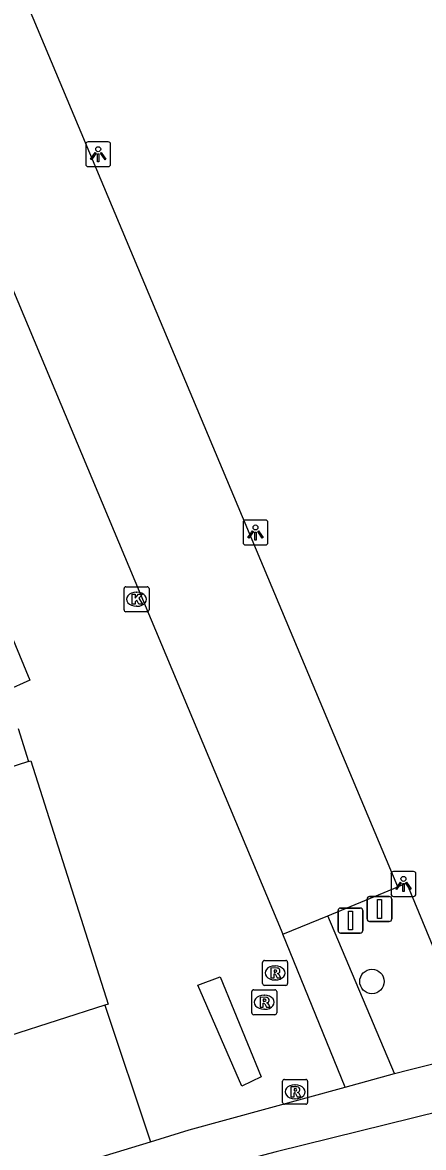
# Model space of a CAD drawing. Extents: x 159265 to 160143, y 383413 to 384319.
# Drawn here: x 159437.14 to 159453.22, y 384042.17 to 384087.29 of the extents above; entities that cross this region are included whole.
import ezdxf

# ---------------------------------------------------------------- set-up
doc = ezdxf.new("R2010")
doc.units = 0
for name, color, linetype in [('IMGEO_Afsluitpaal', 7, 'Continuous'), ('IMGEO_Boom', 7, 'Continuous'), ('IMGEO_Fietspad_gesloten', 7, 'Continuous'), ('IMGEO_Groenvoorziening', 7, 'Continuous'), ('IMGEO_Hek', 7, 'Continuous'), ('IMGEO_Kolk', 7, 'Continuous'), ('IMGEO_Lichtpunt', 7, 'Continuous'), ('IMGEO_Pand', 7, 'Continuous'), ('IMGEO_Parkeervlak_open', 7, 'Continuous'), ('IMGEO_Rijbaan_lokaal_open', 7, 'Continuous'), ('IMGEO_Rioolput', 7, 'Continuous'), ('IMGEO_Voetpad_open', 7, 'Continuous')]:
    doc.layers.add(name, color=color, linetype=linetype)

msp = doc.modelspace()

# ---------------------------------------------------------------- linework, layer by layer
at = {"layer": 'IMGEO_Afsluitpaal'}
for p, q in [((159450.961, 384051.337), (159450.961, 384052.137)), ((159450.961, 384052.137), (159450.961, 384051.337)), ((159451.061, 384052.237), (159451.851, 384052.237)), ((159451.851, 384052.237), (159451.061, 384052.237)), ((159451.951, 384052.137), (159451.951, 384051.337)), ((159451.951, 384051.337), (159451.951, 384052.137)), ((159449.798, 384050.872), (159449.798, 384051.672)), ((159449.798, 384051.672), (159449.798, 384050.872)), ((159449.898, 384051.772), (159450.688, 384051.772)), ((159450.688, 384051.772), (159449.898, 384051.772)), ((159450.788, 384051.672), (159450.788, 384050.872)), ((159450.788, 384050.872), (159450.788, 384051.672)), ((159451.851, 384051.237), (159451.061, 384051.237)), ((159451.061, 384051.237), (159451.851, 384051.237)), ((159450.688, 384050.772), (159449.898, 384050.772)), ((159449.898, 384050.772), (159450.688, 384050.772))]:
    msp.add_line(p, q, dxfattribs=at)
for points in [[(159451.381, 384052.112), (159451.531, 384052.112), (159451.531, 384051.362), (159451.381, 384051.362), (159451.381, 384052.112)], [(159450.218, 384051.647), (159450.368, 384051.647), (159450.368, 384050.897), (159450.218, 384050.897), (159450.218, 384051.647)]]:
    msp.add_lwpolyline(points, dxfattribs=at)
for centre, start, end in [((159451.061, 384052.137), 90, 180), ((159451.061, 384052.137), 90, 180), ((159451.851, 384052.137), 0, 90), ((159451.851, 384052.137), 360, 90), ((159449.898, 384051.672), 90, 180), ((159449.898, 384051.672), 90, 180), ((159450.688, 384051.672), 0, 90), ((159450.688, 384051.672), 360, 90), ((159451.061, 384051.337), 180, 270), ((159451.061, 384051.337), 180, 270), ((159451.851, 384051.337), 270, 0), ((159451.851, 384051.337), 270, 0), ((159449.898, 384050.872), 180, 270), ((159449.898, 384050.872), 180, 270), ((159450.688, 384050.872), 270, 0), ((159450.688, 384050.872), 270, 0)]:
    msp.add_arc(centre, 0.1, start, end, dxfattribs=at)
at = {"layer": 'IMGEO_Boom'}
msp.add_circle((159451.154, 384048.83), 0.489, dxfattribs=at)
at = {"layer": 'IMGEO_Fietspad_gesloten'}
msp.add_lwpolyline([(159479.641, 384048.689), (159478.674, 384048.47), (159475.728, 384047.88), (159460.931, 384045.237), (159457.017, 384044.403), (159455.052, 384043.915), (159447.313, 384041.993), (159444.412, 384041.23), (159418.713, 384032.817)], dxfattribs=at)
at = {"layer": 'IMGEO_Groenvoorziening'}
msp.add_lwpolyline([(159452.192, 384052.621), (159452.542, 384052.782), (159455.367, 384045.971)], dxfattribs=at)
at = {"layer": 'IMGEO_Hek'}
msp.add_lwpolyline([(159452.192, 384052.621), (159452.542, 384052.782), (159455.367, 384045.971)], dxfattribs=at)
at = {"layer": 'IMGEO_Kolk'}
for p, q in [((159441.214, 384063.732), (159441.214, 384064.584)), ((159441.289, 384064.658), (159442.141, 384064.658)), ((159442.215, 384064.584), (159442.215, 384063.732)), ((159441.702, 384064.438), (159441.727, 384064.438)), ((159441.725, 384063.878), (159441.7, 384063.878)), ((159442.141, 384063.658), (159441.289, 384063.658))]:
    msp.add_line(p, q, dxfattribs=at)
for points in [[(159441.214, 384063.732), (159441.214, 384064.584)], [(159441.289, 384064.658), (159442.141, 384064.658)], [(159442.215, 384064.584), (159442.215, 384063.732)], [(159441.535, 384064.358), (159441.658, 384064.358), (159441.658, 384064.207), (159441.788, 384064.358), (159441.952, 384064.358), (159441.806, 384064.207), (159441.959, 384063.958), (159441.807, 384063.958), (159441.722, 384064.122), (159441.658, 384064.055), (159441.658, 384063.958), (159441.535, 384063.958), (159441.535, 384064.358)], [(159442.141, 384063.658), (159441.289, 384063.658)]]:
    msp.add_lwpolyline(points, dxfattribs=at)
for centre, start, end in [((159441.291, 384064.582), 91.552, 178.448), ((159441.291, 384064.582), 91.552, 178.448), ((159442.139, 384064.582), 1.552, 88.448), ((159442.139, 384064.582), 1.552, 88.448), ((159441.291, 384063.734), 181.552, 268.448), ((159441.291, 384063.734), 181.552, 268.448), ((159442.139, 384063.734), 271.552, 358.448), ((159442.139, 384063.734), 271.552, 358.448)]:
    msp.add_arc(centre, 0.0765, start, end, dxfattribs=at)
for centre, major_axis, ratio, start_param, end_param in [((159441.701, 384064.158), (-0.387, 0.002), 0.722429, 4.712389, 7.853982), ((159441.726, 384064.158), (-0.39, 0.002), 0.717154, 1.570796, 4.712389)]:
    msp.add_ellipse(centre, major_axis=major_axis, ratio=ratio, start_param=start_param, end_param=end_param, dxfattribs=at)
at = {"layer": 'IMGEO_Lichtpunt'}
for p, q in [((159439.677, 384082.408), (159439.677, 384081.601)), ((159439.677, 384082.408), (159439.677, 384081.601)), ((159440.579, 384082.503), (159439.771, 384082.503)), ((159440.579, 384082.503), (159439.771, 384082.503)), ((159440.673, 384081.601), (159440.673, 384082.408)), ((159440.673, 384081.601), (159440.673, 384082.408)), ((159439.771, 384081.507), (159440.579, 384081.507)), ((159439.771, 384081.507), (159440.579, 384081.507)), ((159446.888, 384067.334), (159446.08, 384067.334)), ((159446.888, 384067.334), (159446.08, 384067.334)), ((159445.986, 384067.239), (159445.986, 384066.432)), ((159445.986, 384067.239), (159445.986, 384066.432)), ((159446.982, 384066.432), (159446.982, 384067.239)), ((159446.982, 384066.432), (159446.982, 384067.239)), ((159446.08, 384066.338), (159446.888, 384066.338)), ((159446.08, 384066.338), (159446.888, 384066.338)), ((159451.919, 384053.145), (159451.919, 384052.338)), ((159451.919, 384053.145), (159451.919, 384052.338)), ((159452.821, 384053.24), (159452.013, 384053.24)), ((159452.821, 384053.24), (159452.013, 384053.24)), ((159452.915, 384052.338), (159452.915, 384053.145)), ((159452.915, 384052.338), (159452.915, 384053.145)), ((159452.013, 384052.244), (159452.821, 384052.244)), ((159452.013, 384052.244), (159452.821, 384052.244))]:
    msp.add_line(p, q, dxfattribs=at)
for points in [[(159440.051, 384082.072), (159440.09, 384082.044), (159439.902, 384081.782), (159439.864, 384081.809), (159440.051, 384082.072)], [(159440.153, 384082.024), (159440.2, 384082.024), (159440.2, 384081.702), (159440.153, 384081.702), (159440.153, 384082.024)], [(159440.263, 384082.044), (159440.301, 384082.071), (159440.488, 384081.809), (159440.449, 384081.781), (159440.263, 384082.044)], [(159446.36, 384066.903), (159446.399, 384066.875), (159446.211, 384066.613), (159446.173, 384066.64), (159446.36, 384066.903)], [(159446.462, 384066.855), (159446.509, 384066.855), (159446.509, 384066.533), (159446.462, 384066.533), (159446.462, 384066.855)], [(159446.572, 384066.875), (159446.61, 384066.902), (159446.797, 384066.64), (159446.758, 384066.612), (159446.572, 384066.875)], [(159452.293, 384052.809), (159452.332, 384052.781), (159452.144, 384052.519), (159452.106, 384052.546), (159452.293, 384052.809)], [(159452.395, 384052.761), (159452.442, 384052.761), (159452.442, 384052.439), (159452.395, 384052.439), (159452.395, 384052.761)], [(159452.505, 384052.781), (159452.543, 384052.808), (159452.73, 384052.546), (159452.691, 384052.518), (159452.505, 384052.781)]]:
    msp.add_lwpolyline(points, dxfattribs=at)
for centre in [(159440.176, 384082.206), (159446.485, 384067.037), (159452.418, 384052.943)]:
    msp.add_circle(centre, 0.0994, dxfattribs=at)
for centre, start, end in [((159439.771, 384082.408), 90, 180), ((159439.771, 384082.408), 90, 180), ((159440.579, 384082.408), 0, 90), ((159440.579, 384082.408), 0, 90), ((159439.771, 384081.601), 180, 270), ((159439.771, 384081.601), 180, 270), ((159440.579, 384081.601), 270, 0), ((159440.579, 384081.601), 270, 360), ((159446.08, 384067.239), 90, 180), ((159446.08, 384067.239), 90, 180), ((159446.888, 384067.239), 0, 90), ((159446.888, 384067.239), 0, 90), ((159446.08, 384066.432), 180, 270), ((159446.08, 384066.432), 180, 270), ((159446.888, 384066.432), 270, 0), ((159446.888, 384066.432), 270, 360), ((159452.013, 384053.145), 90, 180), ((159452.013, 384053.145), 90, 180), ((159452.821, 384053.145), 0, 90), ((159452.821, 384053.145), 0, 90), ((159452.013, 384052.338), 180, 270), ((159452.013, 384052.338), 180, 270), ((159452.821, 384052.338), 270, 0), ((159452.821, 384052.338), 270, 360)]:
    msp.add_arc(centre, 0.0946, start, end, dxfattribs=at)
at = {"layer": 'IMGEO_Pand'}
for points in [[(159437.384, 384057.651), (159414.348, 384050.197)], [(159437.384, 384057.651), (159437.475, 384057.68), (159440.581, 384047.923), (159440.446, 384047.879)], [(159440.446, 384047.879), (159417.491, 384040.501), (159416.981, 384042.051), (159412.404, 384040.229), (159413.083, 384038.616), (159398.706, 384032.57)]]:
    msp.add_lwpolyline(points, dxfattribs=at)
at = {"layer": 'IMGEO_Parkeervlak_open'}
for points in [[(159452.192, 384052.621), (159428.04, 384110.151), (159424.813, 384120.463), (159423.796, 384120.136), (159420.147, 384118.818)], [(159449.386, 384051.465), (159452.192, 384052.621)]]:
    msp.add_lwpolyline(points, dxfattribs=at)
at = {"layer": 'IMGEO_Rijbaan_lokaal_open'}
for points in [[(159420.147, 384118.818), (159423.587, 384107.993), (159447.587, 384050.724)], [(159431.806, 384066.413), (159434.674, 384067.546), (159437.432, 384060.916), (159436.481, 384060.486)], [(159436.968, 384058.978), (159437.384, 384057.651)], [(159450.086, 384044.595), (159447.587, 384050.724)], [(159445.061, 384049.018), (159446.714, 384045.009), (159445.931, 384044.637), (159444.176, 384048.688), (159445.061, 384049.018)], [(159440.446, 384047.879), (159442.271, 384042.405)], [(159442.271, 384042.405), (159443.824, 384042.877), (159450.086, 384044.595)]]:
    msp.add_lwpolyline(points, dxfattribs=at)
at = {"layer": 'IMGEO_Rioolput'}
for p, q in [((159446.769, 384048.745), (159446.769, 384049.597)), ((159446.844, 384049.671), (159447.696, 384049.671)), ((159447.257, 384049.451), (159447.282, 384049.451)), ((159447.77, 384049.597), (159447.77, 384048.745)), ((159447.28, 384048.891), (159447.255, 384048.891)), ((159446.337, 384047.57), (159446.337, 384048.422)), ((159446.412, 384048.496), (159447.264, 384048.496)), ((159447.696, 384048.671), (159446.844, 384048.671)), ((159447.338, 384048.422), (159447.338, 384047.57)), ((159446.825, 384048.276), (159446.85, 384048.276)), ((159447.264, 384047.496), (159446.412, 384047.496)), ((159446.848, 384047.716), (159446.823, 384047.716)), ((159447.57, 384043.979), (159447.57, 384044.831)), ((159447.645, 384044.905), (159448.497, 384044.905)), ((159448.571, 384044.831), (159448.571, 384043.979)), ((159448.058, 384044.685), (159448.083, 384044.685)), ((159448.497, 384043.905), (159447.645, 384043.905)), ((159448.081, 384044.125), (159448.056, 384044.125))]:
    msp.add_line(p, q, dxfattribs=at)
for points in [[(159446.769, 384048.745), (159446.769, 384049.597)], [(159446.844, 384049.671), (159447.696, 384049.671)], [(159447.358, 384049.369), (159447.106, 384049.371), (159447.106, 384048.971)], [(159447.284, 384049.29), (159447.23, 384049.29), (159447.23, 384049.209)], [(159447.77, 384049.597), (159447.77, 384048.745)], [(159447.106, 384048.971), (159447.23, 384048.971), (159447.23, 384049.133), (159447.241, 384049.133)], [(159447.23, 384049.209), (159447.282, 384049.209)], [(159447.288, 384049.104), (159447.359, 384048.971), (159447.499, 384048.971), (159447.434, 384049.097)], [(159446.337, 384047.57), (159446.337, 384048.422)], [(159446.412, 384048.496), (159447.264, 384048.496)], [(159447.696, 384048.671), (159446.844, 384048.671)], [(159447.338, 384048.422), (159447.338, 384047.57)], [(159446.926, 384048.194), (159446.674, 384048.196), (159446.674, 384047.796)], [(159446.674, 384047.796), (159446.798, 384047.796), (159446.798, 384047.958), (159446.809, 384047.958)], [(159446.852, 384048.115), (159446.798, 384048.115), (159446.798, 384048.034)], [(159446.798, 384048.034), (159446.85, 384048.034)], [(159446.856, 384047.929), (159446.927, 384047.796), (159447.067, 384047.796), (159447.002, 384047.922)], [(159447.264, 384047.496), (159446.412, 384047.496)], [(159447.57, 384043.979), (159447.57, 384044.831)], [(159447.645, 384044.905), (159448.497, 384044.905)], [(159448.571, 384044.831), (159448.571, 384043.979)], [(159448.159, 384044.603), (159447.907, 384044.605), (159447.907, 384044.205)], [(159447.907, 384044.205), (159448.031, 384044.205), (159448.031, 384044.367), (159448.042, 384044.367)], [(159448.085, 384044.524), (159448.031, 384044.524), (159448.031, 384044.443)], [(159448.031, 384044.443), (159448.083, 384044.443)], [(159448.089, 384044.338), (159448.16, 384044.205), (159448.3, 384044.205), (159448.235, 384044.331)], [(159448.497, 384043.905), (159447.645, 384043.905)]]:
    msp.add_lwpolyline(points, dxfattribs=at)
for centre, radius, start, end in [((159446.846, 384049.595), 0.0765, 91.552, 178.448), ((159446.846, 384049.595), 0.0765, 91.552, 178.448), ((159447.29, 384049.194), 0.0964, 77.0061, 93.1865), ((159447.304, 384049.251), 0.0378, 276.6634, 79.6772), ((159447.357, 384049.259), 0.109, 350.3612, 89.416), ((159447.355, 384049.259), 0.112, 277.5842, 350.9817), ((159447.694, 384049.595), 0.0765, 1.552, 88.448), ((159447.694, 384049.595), 0.0765, 1.552, 88.448), ((159447.24, 384049.08), 0.0533, 26.0293, 88.6989), ((159447.266, 384049.398), 0.19, 274.7715, 282.9687), ((159447.339, 384049.044), 0.108, 29.5134, 73.7905), ((159446.414, 384048.42), 0.0765, 91.552, 178.448), ((159446.414, 384048.42), 0.0765, 91.552, 178.448), ((159446.846, 384048.747), 0.0765, 181.552, 268.448), ((159446.846, 384048.747), 0.0765, 181.552, 268.448), ((159447.262, 384048.42), 0.0765, 1.552, 88.448), ((159447.262, 384048.42), 0.0765, 1.552, 88.448), ((159447.694, 384048.747), 0.0765, 271.552, 358.448), ((159447.694, 384048.747), 0.0765, 271.552, 358.448), ((159446.808, 384047.905), 0.0533, 26.0293, 88.6989), ((159446.834, 384048.223), 0.19, 274.7715, 282.9687), ((159446.858, 384048.019), 0.0964, 77.0061, 93.1865), ((159446.872, 384048.076), 0.0378, 276.6634, 79.6772), ((159446.925, 384048.084), 0.109, 350.3612, 89.416), ((159446.923, 384048.084), 0.112, 277.5842, 350.9817), ((159446.907, 384047.869), 0.108, 29.5134, 73.7905), ((159446.414, 384047.572), 0.0765, 181.552, 268.448), ((159446.414, 384047.572), 0.0765, 181.552, 268.448), ((159447.262, 384047.572), 0.0765, 271.552, 358.448), ((159447.262, 384047.572), 0.0765, 271.552, 358.448), ((159447.647, 384044.829), 0.0765, 91.552, 178.448), ((159447.647, 384044.829), 0.0765, 91.552, 178.448), ((159448.495, 384044.829), 0.0765, 1.552, 88.448), ((159448.495, 384044.829), 0.0765, 1.552, 88.448), ((159448.041, 384044.314), 0.0533, 26.0293, 88.6989), ((159448.067, 384044.632), 0.19, 274.7715, 282.9687), ((159448.091, 384044.428), 0.0964, 77.0061, 93.1865), ((159448.105, 384044.485), 0.0378, 276.6634, 79.6772), ((159448.158, 384044.493), 0.109, 350.3612, 89.416), ((159448.156, 384044.493), 0.112, 277.5842, 350.9817), ((159448.14, 384044.278), 0.108, 29.5134, 73.7905), ((159447.647, 384043.981), 0.0765, 181.552, 268.448), ((159447.647, 384043.981), 0.0765, 181.552, 268.448), ((159448.495, 384043.981), 0.0765, 271.552, 358.448), ((159448.495, 384043.981), 0.0765, 271.552, 358.448)]:
    msp.add_arc(centre, radius, start, end, dxfattribs=at)
for centre, major_axis, ratio, start_param, end_param in [((159447.256, 384049.171), (-0.387, 0.002), 0.722429, 4.712389, 7.853982), ((159447.281, 384049.171), (-0.39, 0.002), 0.717154, 1.570796, 4.712389), ((159446.824, 384047.996), (-0.387, 0.002), 0.722429, 4.712389, 7.853982), ((159446.849, 384047.996), (-0.39, 0.002), 0.717154, 1.570796, 4.712389), ((159448.057, 384044.405), (-0.387, 0.002), 0.722429, 4.712389, 7.853982), ((159448.082, 384044.405), (-0.39, 0.002), 0.717154, 1.570796, 4.712389)]:
    msp.add_ellipse(centre, major_axis=major_axis, ratio=ratio, start_param=start_param, end_param=end_param, dxfattribs=at)
at = {"layer": 'IMGEO_Voetpad_open'}
for points in [[(159447.587, 384050.724), (159449.386, 384051.465)], [(159452.061, 384045.137), (159449.386, 384051.465)], [(159452.061, 384045.137), (159452.628, 384045.293), (159452.895, 384045.35), (159455.367, 384045.971)], [(159450.086, 384044.595), (159452.061, 384045.137)], [(159409.49, 384032.083), (159414.035, 384033.354), (159428.555, 384038.063), (159436.859, 384040.76), (159442.271, 384042.405)]]:
    msp.add_lwpolyline(points, dxfattribs=at)

doc.saveas('drawing.dxf')
